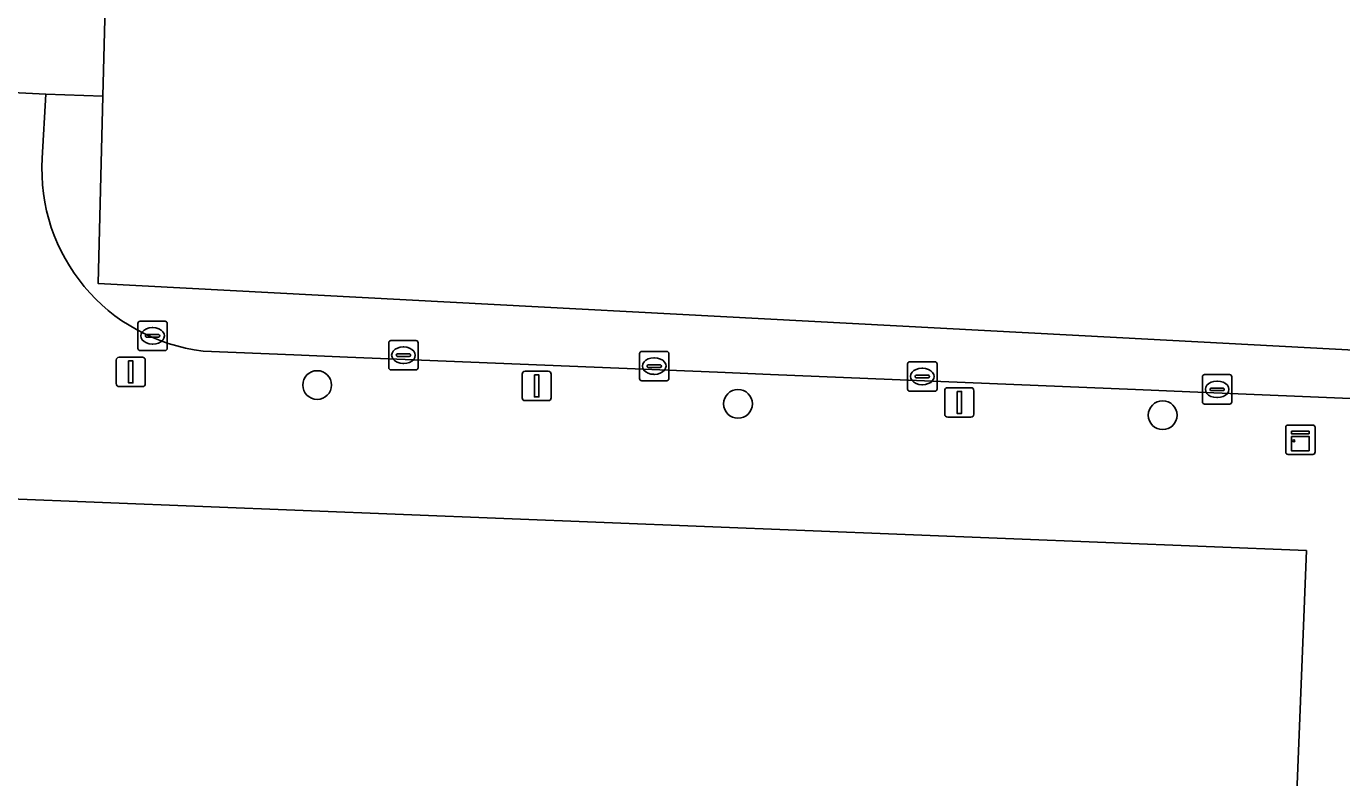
# Model space of a CAD drawing. Extents: x 160888 to 161385, y 386490 to 386908.
# Drawn here: x 161293.14 to 161337.89, y 386828.79 to 386854.34 of the extents above; entities that cross this region are included whole.
import ezdxf

# ---------------------------------------------------------------- set-up
doc = ezdxf.new("R2010")
doc.units = 0
for name, color, linetype in [('IMGEO_Boom', 7, 'Continuous'), ('IMGEO_Fietspad_open', 7, 'Continuous'), ('IMGEO_Kast', 7, 'Continuous'), ('IMGEO_Kolk', 7, 'Continuous'), ('IMGEO_Lichtmast', 7, 'Continuous'), ('IMGEO_Pand', 7, 'Continuous'), ('IMGEO_Rijbaan_lokaal_open', 7, 'Continuous'), ('IMGEO_Voetpad_open', 7, 'Continuous')]:
    doc.layers.add(name, color=color, linetype=linetype)

msp = doc.modelspace()

# ---------------------------------------------------------------- linework, layer by layer
at = {"layer": 'IMGEO_Boom'}
for centre in [(161303.039, 386842.142), (161317.356, 386841.503), (161331.805, 386841.116)]:
    msp.add_circle(centre, 0.489, dxfattribs=at)
at = {"layer": 'IMGEO_Fietspad_open'}
for points in [[(161365.356, 386833.33), (161355.986, 386842.39), (161330.236, 386843.757), (161295.584, 386845.597), (161295.749, 386851.961), (161293.804, 386852.031), (161293.689, 386849.863)], [(161299.158, 386843.299), (161302.246, 386843.171), (161304.066, 386843.095), (161316.654, 386842.575), (161318.467, 386842.5), (161330.879, 386841.986), (161332.727, 386841.91), (161345.312, 386841.389), (161347.156, 386841.313), (161354.923, 386840.991)]]:
    msp.add_lwpolyline(points, dxfattribs=at)
msp.add_arc((161299.892, 386849.471), 6.215, 176.3807, 263.2201, dxfattribs=at)
at = {"layer": 'IMGEO_Kast'}
for p, q in [((161335.989, 386839.857), (161335.989, 386840.698)), ((161335.989, 386840.698), (161335.989, 386839.857)), ((161336.064, 386840.782), (161336.905, 386840.782)), ((161336.905, 386840.782), (161336.064, 386840.782)), ((161336.989, 386840.707), (161336.989, 386839.866)), ((161336.989, 386839.866), (161336.989, 386840.707)), ((161336.914, 386839.782), (161336.073, 386839.782)), ((161336.073, 386839.782), (161336.914, 386839.782))]:
    msp.add_line(p, q, dxfattribs=at)
for points in [[(161336.184, 386840.572), (161336.784, 386840.572), (161336.784, 386840.487), (161336.184, 386840.487), (161336.184, 386840.572)], [(161336.184, 386840.397), (161336.784, 386840.397), (161336.784, 386839.908), (161336.184, 386839.908), (161336.184, 386840.397)]]:
    msp.add_lwpolyline(points, dxfattribs=at)
msp.add_circle((161336.268, 386840.246), 0.0377, dxfattribs=at)
for centre, start, end in [((161336.067, 386840.704), 92.4484, 184.2845), ((161336.067, 386840.704), 92.4484, 184.2845), ((161336.911, 386840.704), 2.4484, 94.2845), ((161336.911, 386840.704), 2.4484, 94.2845), ((161336.067, 386839.86), 182.4484, 274.2845), ((161336.067, 386839.86), 182.4484, 274.2845), ((161336.911, 386839.86), 272.4484, 4.2845), ((161336.911, 386839.86), 272.4484, 4.2845)]:
    msp.add_arc(centre, 0.0779, start, end, dxfattribs=at)
at = {"layer": 'IMGEO_Kolk'}
for p, q in [((161296.94, 386843.388), (161296.94, 386844.24)), ((161297.015, 386844.314), (161297.867, 386844.314)), ((161297.428, 386844.094), (161297.453, 386844.094)), ((161297.941, 386844.24), (161297.941, 386843.388)), ((161297.199, 386843.808), (161297.199, 386843.82)), ((161297.637, 386843.771), (161297.239, 386843.771)), ((161297.242, 386843.857), (161297.64, 386843.857)), ((161297.683, 386843.82), (161297.683, 386843.808)), ((161305.474, 386842.731), (161305.474, 386843.583)), ((161305.549, 386843.657), (161306.401, 386843.657)), ((161306.475, 386843.583), (161306.475, 386842.731)), ((161297.867, 386843.314), (161297.015, 386843.314)), ((161297.451, 386843.534), (161297.426, 386843.534)), ((161305.733, 386843.151), (161305.733, 386843.163)), ((161306.171, 386843.114), (161305.773, 386843.114)), ((161305.776, 386843.2), (161306.174, 386843.2)), ((161305.962, 386843.437), (161305.987, 386843.437)), ((161306.217, 386843.163), (161306.217, 386843.151)), ((161314.007, 386842.36), (161314.007, 386843.212)), ((161314.082, 386843.286), (161314.934, 386843.286)), ((161315.008, 386843.212), (161315.008, 386842.36)), ((161306.401, 386842.657), (161305.549, 386842.657)), ((161305.985, 386842.877), (161305.96, 386842.877)), ((161314.266, 386842.78), (161314.266, 386842.792)), ((161314.704, 386842.743), (161314.306, 386842.743)), ((161314.309, 386842.829), (161314.707, 386842.829)), ((161314.495, 386843.066), (161314.52, 386843.066)), ((161314.75, 386842.792), (161314.75, 386842.78)), ((161323.126, 386842.007), (161323.126, 386842.859)), ((161323.201, 386842.933), (161324.053, 386842.933)), ((161323.614, 386842.713), (161323.639, 386842.713)), ((161324.127, 386842.859), (161324.127, 386842.007)), ((161314.934, 386842.286), (161314.082, 386842.286)), ((161314.518, 386842.506), (161314.493, 386842.506)), ((161323.385, 386842.427), (161323.385, 386842.439)), ((161323.823, 386842.39), (161323.425, 386842.39)), ((161323.428, 386842.476), (161323.826, 386842.476)), ((161323.869, 386842.439), (161323.869, 386842.427)), ((161333.156, 386841.569), (161333.156, 386842.421)), ((161333.231, 386842.495), (161334.083, 386842.495)), ((161333.644, 386842.275), (161333.669, 386842.275)), ((161334.157, 386842.421), (161334.157, 386841.569)), ((161324.053, 386841.933), (161323.201, 386841.933)), ((161323.637, 386842.153), (161323.612, 386842.153)), ((161333.415, 386841.989), (161333.415, 386842.001)), ((161333.853, 386841.952), (161333.455, 386841.952)), ((161333.458, 386842.038), (161333.856, 386842.038)), ((161333.899, 386842.001), (161333.899, 386841.989)), ((161334.083, 386841.495), (161333.231, 386841.495)), ((161333.667, 386841.715), (161333.642, 386841.715))]:
    msp.add_line(p, q, dxfattribs=at)
for points in [[(161296.94, 386843.388), (161296.94, 386844.24)], [(161297.015, 386844.314), (161297.867, 386844.314)], [(161297.941, 386844.24), (161297.941, 386843.388)], [(161305.474, 386842.731), (161305.474, 386843.583)], [(161305.549, 386843.657), (161306.401, 386843.657)], [(161306.475, 386843.583), (161306.475, 386842.731)], [(161297.867, 386843.314), (161297.015, 386843.314)], [(161314.007, 386842.36), (161314.007, 386843.212)], [(161314.082, 386843.286), (161314.934, 386843.286)], [(161315.008, 386843.212), (161315.008, 386842.36)], [(161306.401, 386842.657), (161305.549, 386842.657)], [(161323.126, 386842.007), (161323.126, 386842.859)], [(161323.201, 386842.933), (161324.053, 386842.933)], [(161324.127, 386842.859), (161324.127, 386842.007)], [(161314.934, 386842.286), (161314.082, 386842.286)], [(161333.156, 386841.569), (161333.156, 386842.421)], [(161333.231, 386842.495), (161334.083, 386842.495)], [(161334.157, 386842.421), (161334.157, 386841.569)], [(161324.053, 386841.933), (161323.201, 386841.933)], [(161334.083, 386841.495), (161333.231, 386841.495)]]:
    msp.add_lwpolyline(points, dxfattribs=at)
for centre, radius, start, end in [((161297.017, 386844.238), 0.0765, 91.552, 178.448), ((161297.017, 386844.238), 0.0765, 91.552, 178.448), ((161297.865, 386844.238), 0.0765, 1.552, 88.448), ((161297.865, 386844.238), 0.0765, 1.552, 88.448), ((161297.239, 386843.817), 0.0403, 85.8775, 175.7526), ((161297.236, 386843.807), 0.0366, 178.938, 274.7102), ((161297.64, 386843.814), 0.043, 264.8664, 352.4533), ((161297.644, 386843.819), 0.0386, 1.7309, 96.639), ((161305.551, 386843.581), 0.0765, 91.552, 178.448), ((161305.551, 386843.581), 0.0765, 91.552, 178.448), ((161306.399, 386843.581), 0.0765, 1.552, 88.448), ((161306.399, 386843.581), 0.0765, 1.552, 88.448), ((161297.017, 386843.39), 0.0765, 181.552, 268.448), ((161297.017, 386843.39), 0.0765, 181.552, 268.448), ((161297.865, 386843.39), 0.0765, 271.552, 358.448), ((161297.865, 386843.39), 0.0765, 271.552, 358.448), ((161305.773, 386843.16), 0.0403, 85.8775, 175.7526), ((161305.77, 386843.15), 0.0366, 178.938, 274.7102), ((161306.174, 386843.157), 0.043, 264.8664, 352.4533), ((161306.178, 386843.162), 0.0386, 1.7309, 96.639), ((161314.084, 386843.21), 0.0765, 91.552, 178.448), ((161314.084, 386843.21), 0.0765, 91.552, 178.448), ((161314.932, 386843.21), 0.0765, 1.552, 88.448), ((161314.932, 386843.21), 0.0765, 1.552, 88.448), ((161305.551, 386842.733), 0.0765, 181.552, 268.448), ((161305.551, 386842.733), 0.0765, 181.552, 268.448), ((161306.399, 386842.733), 0.0765, 271.552, 358.448), ((161306.399, 386842.733), 0.0765, 271.552, 358.448), ((161314.306, 386842.789), 0.0403, 85.8775, 175.7526), ((161314.303, 386842.779), 0.0366, 178.938, 274.7102), ((161314.707, 386842.786), 0.043, 264.8664, 352.4533), ((161314.711, 386842.791), 0.0386, 1.7309, 96.639), ((161323.203, 386842.857), 0.0765, 91.552, 178.448), ((161323.203, 386842.857), 0.0765, 91.552, 178.448), ((161324.051, 386842.857), 0.0765, 1.552, 88.448), ((161324.051, 386842.857), 0.0765, 1.552, 88.448), ((161314.084, 386842.362), 0.0765, 181.552, 268.448), ((161314.084, 386842.362), 0.0765, 181.552, 268.448), ((161314.932, 386842.362), 0.0765, 271.552, 358.448), ((161314.932, 386842.362), 0.0765, 271.552, 358.448), ((161323.425, 386842.436), 0.0403, 85.8775, 175.7526), ((161323.422, 386842.426), 0.0366, 178.938, 274.7102), ((161323.826, 386842.433), 0.043, 264.8664, 352.4533), ((161323.83, 386842.438), 0.0386, 1.7309, 96.639), ((161333.233, 386842.419), 0.0765, 91.552, 178.448), ((161333.233, 386842.419), 0.0765, 91.552, 178.448), ((161334.081, 386842.419), 0.0765, 1.552, 88.448), ((161334.081, 386842.419), 0.0765, 1.552, 88.448), ((161323.203, 386842.009), 0.0765, 181.552, 268.448), ((161323.203, 386842.009), 0.0765, 181.552, 268.448), ((161324.051, 386842.009), 0.0765, 271.552, 358.448), ((161324.051, 386842.009), 0.0765, 271.552, 358.448), ((161333.455, 386841.998), 0.0403, 85.8775, 175.7526), ((161333.452, 386841.988), 0.0366, 178.938, 274.7102), ((161333.856, 386841.995), 0.043, 264.8664, 352.4533), ((161333.86, 386842), 0.0386, 1.7309, 96.639), ((161333.233, 386841.571), 0.0765, 181.552, 268.448), ((161333.233, 386841.571), 0.0765, 181.552, 268.448), ((161334.081, 386841.571), 0.0765, 271.552, 358.448), ((161334.081, 386841.571), 0.0765, 271.552, 358.448)]:
    msp.add_arc(centre, radius, start, end, dxfattribs=at)
for centre, major_axis, ratio, start_param, end_param in [((161297.427, 386843.814), (-0.387, 0.002), 0.722429, 4.712389, 7.853982), ((161297.452, 386843.814), (-0.39, 0.002), 0.717154, 1.570796, 4.712389), ((161305.961, 386843.157), (-0.387, 0.002), 0.722429, 4.712389, 7.853982), ((161305.986, 386843.157), (-0.39, 0.002), 0.717154, 1.570796, 4.712389), ((161314.494, 386842.786), (-0.387, 0.002), 0.722429, 4.712389, 7.853982), ((161314.519, 386842.786), (-0.39, 0.002), 0.717154, 1.570796, 4.712389), ((161323.613, 386842.433), (-0.387, 0.002), 0.722429, 4.712389, 7.853982), ((161323.638, 386842.433), (-0.39, 0.002), 0.717154, 1.570796, 4.712389), ((161333.643, 386841.995), (-0.387, 0.002), 0.722429, 4.712389, 7.853982), ((161333.668, 386841.995), (-0.39, 0.002), 0.717154, 1.570796, 4.712389)]:
    msp.add_ellipse(centre, major_axis=major_axis, ratio=ratio, start_param=start_param, end_param=end_param, dxfattribs=at)
at = {"layer": 'IMGEO_Lichtmast'}
for p, q in [((161296.202, 386842.19), (161296.202, 386842.99)), ((161296.202, 386842.99), (161296.202, 386842.19)), ((161296.302, 386843.09), (161297.092, 386843.09)), ((161297.092, 386843.09), (161296.302, 386843.09)), ((161297.192, 386842.99), (161297.192, 386842.19)), ((161297.192, 386842.19), (161297.192, 386842.99)), ((161310.012, 386841.711), (161310.012, 386842.511)), ((161310.012, 386842.511), (161310.012, 386841.711)), ((161310.112, 386842.611), (161310.902, 386842.611)), ((161310.902, 386842.611), (161310.112, 386842.611)), ((161311.002, 386842.511), (161311.002, 386841.711)), ((161311.002, 386841.711), (161311.002, 386842.511)), ((161297.092, 386842.09), (161296.302, 386842.09)), ((161296.302, 386842.09), (161297.092, 386842.09)), ((161324.391, 386841.15), (161324.391, 386841.95)), ((161324.391, 386841.95), (161324.391, 386841.15)), ((161324.491, 386842.05), (161325.281, 386842.05)), ((161325.281, 386842.05), (161324.491, 386842.05)), ((161325.381, 386841.95), (161325.381, 386841.15)), ((161325.381, 386841.15), (161325.381, 386841.95)), ((161310.902, 386841.611), (161310.112, 386841.611)), ((161310.112, 386841.611), (161310.902, 386841.611)), ((161325.281, 386841.05), (161324.491, 386841.05)), ((161324.491, 386841.05), (161325.281, 386841.05))]:
    msp.add_line(p, q, dxfattribs=at)
for points in [[(161296.622, 386842.965), (161296.772, 386842.965), (161296.772, 386842.215), (161296.622, 386842.215), (161296.622, 386842.965)], [(161310.432, 386842.486), (161310.582, 386842.486), (161310.582, 386841.736), (161310.432, 386841.736), (161310.432, 386842.486)], [(161324.811, 386841.925), (161324.961, 386841.925), (161324.961, 386841.175), (161324.811, 386841.175), (161324.811, 386841.925)]]:
    msp.add_lwpolyline(points, dxfattribs=at)
for centre, start, end in [((161296.302, 386842.99), 90, 180), ((161296.302, 386842.99), 90, 180), ((161297.092, 386842.99), 0, 90), ((161297.092, 386842.99), 360, 90), ((161310.112, 386842.511), 90, 180), ((161310.112, 386842.511), 90, 180), ((161310.902, 386842.511), 0, 90), ((161310.902, 386842.511), 360, 90), ((161296.302, 386842.19), 180, 270), ((161296.302, 386842.19), 180, 270), ((161297.092, 386842.19), 270, 0), ((161297.092, 386842.19), 270, 0), ((161324.491, 386841.95), 90, 180), ((161324.491, 386841.95), 90, 180), ((161325.281, 386841.95), 0, 90), ((161325.281, 386841.95), 360, 90), ((161310.112, 386841.711), 180, 270), ((161310.112, 386841.711), 180, 270), ((161310.902, 386841.711), 270, 0), ((161310.902, 386841.711), 270, 0), ((161324.491, 386841.15), 180, 270), ((161324.491, 386841.15), 180, 270), ((161325.281, 386841.15), 270, 0), ((161325.281, 386841.15), 270, 0)]:
    msp.add_arc(centre, 0.1, start, end, dxfattribs=at)
at = {"layer": 'IMGEO_Pand'}
msp.add_lwpolyline([(161331.47, 386815.113), (161335.837, 386814.939), (161336.142, 386822.581), (161336.697, 386836.512), (161288.895, 386838.421), (161288.608, 386831.222), (161288.513, 386828.834), (161288.037, 386816.903), (161288.017, 386816.411), (161287.994, 386815.819), (161287.9, 386813.473), (161287.589, 386805.614), (161287.138, 386794.242), (161286.896, 386788.152), (161286.841, 386786.774), (161286.811, 386786.009), (161327.555, 386784.385), (161330.241, 386784.278)], close=True, dxfattribs=at)
at = {"layer": 'IMGEO_Rijbaan_lokaal_open'}
msp.add_lwpolyline([(161295.749, 386851.961), (161296.697, 386888.665), (161296.697, 386888.665), (161291.93, 386888.882), (161291.625, 386881.556), (161290.502, 386855.078), (161290.382, 386852.207), (161293.804, 386852.031)], close=True, dxfattribs=at)
at = {"layer": 'IMGEO_Voetpad_open'}
for points in [[(161293.689, 386849.863), (161293.804, 386852.031), (161290.382, 386852.207), (161284.908, 386852.43), (161284.901, 386852.005), (161284.468, 386852.014), (161283.986, 386839.974), (161282.19, 386840.045), (161282.13, 386838.652), (161288.895, 386838.421), (161336.697, 386836.512), (161336.142, 386822.581), (161340.54, 386822.467), (161348.244, 386822.153), (161348.445, 386826.44), (161362.7, 386825.861), (161367.463, 386825.61), (161370.327, 386824.774)], [(161354.923, 386840.991), (161347.156, 386841.313), (161345.312, 386841.389), (161332.727, 386841.91), (161330.879, 386841.986), (161318.467, 386842.5), (161316.654, 386842.575), (161304.066, 386843.095), (161302.246, 386843.171), (161299.158, 386843.299)]]:
    msp.add_lwpolyline(points, dxfattribs=at)
msp.add_arc((161299.892, 386849.471), 6.215, 176.3807, 263.2201, dxfattribs=at)

doc.saveas('drawing.dxf')
